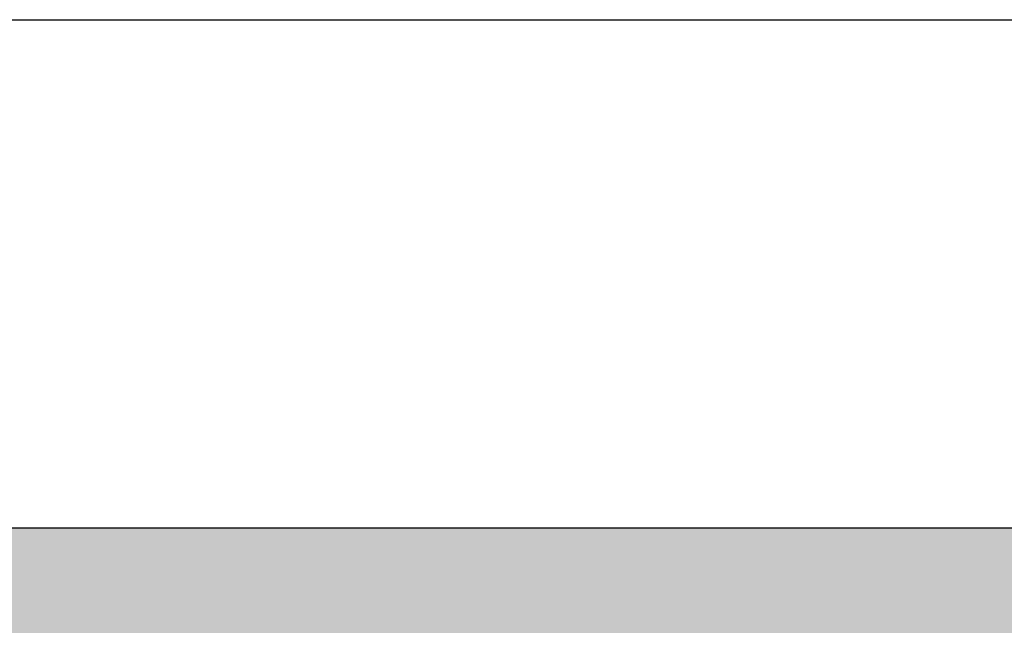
# Model space of a CAD drawing. Header units: millimetres. Extents: x 15214 to 140083, y -437840 to -79279.
# Tile 417 of 656: x 59373 to 59396, y -194647 to -194633. Entities that reach past the tile are written whole.
import ezdxf

# ---------------------------------------------------------------- set-up
doc = ezdxf.new("R2010")
doc.units = ezdxf.units.MM
doc.layers.add('!! 0 posadzki winyle 2', color=43, linetype='Continuous', lineweight=9)
doc.layers.add('Istn-sciany', color=3, linetype='Continuous', lineweight=30)
doc.layers.add('Powierzchnia', color=140, linetype='Continuous', lineweight=5, plot=False)

msp = doc.modelspace()

# ---------------------------------------------------------------- hatches: boundary and pattern name
at = {"layer": '!! 0 posadzki winyle 2'}
h = msp.add_hatch(dxfattribs=at)
h.set_pattern_fill('BRASS', color=256, scale=5, angle=30, style=0)
h.paths.add_polyline_path([(59317.56735, -194919.5883), (59317.56735, -194644.5883), (61998.56735, -194644.5883), (61998.57394, -194701.5883), (62900.56735, -194701.5883), (62900.56735, -194919.5883), (62470.56735, -194919.5883), (62470.56735, -194901.5883), (62331.56735, -194901.5883), (62331.56735, -194919.5883), (62093.56735, -194919.5883), (62093.56735, -194901.5883), (61998.57394, -194901.5883), (61996.06735, -195580.5883), (62000.06735, -195580.5883), (61424.56735, -195580.5883), (61124.56735, -195580.5883), (61124.56735, -195396.5883), (61124.56735, -195366.5883), (61124.56735, -195224.5883), (61219.56735, -195224.5883), (61314.56735, -195224.5883), (61314.56735, -194919.5883)])

# ---------------------------------------------------------------- linework, layer by layer
at = {"layer": 'Istn-sciany'}
for points in [[(59317.56735, -194632.5883), (59477.56735, -194632.5883)], [(59317.56735, -194644.5883), (59477.56735, -194644.5883)]]:
    msp.add_lwpolyline(points, dxfattribs=at)
at = {"layer": 'Powierzchnia'}
msp.add_lwpolyline([(61424.56735, -195580.5883), (61124.56735, -195580.5883), (61124.56735, -195580.5883), (61124.56735, -195396.5883), (61124.56735, -195366.5883), (61124.56735, -195224.5883), (61124.56735, -195224.5883), (61219.56735, -195224.5883), (61314.56735, -195224.5883), (61314.56735, -194919.5883), (59317.56735, -194919.5883), (59317.56735, -194644.5883), (61998.56735, -194644.5883)], dxfattribs=at)

doc.saveas('drawing.dxf')
